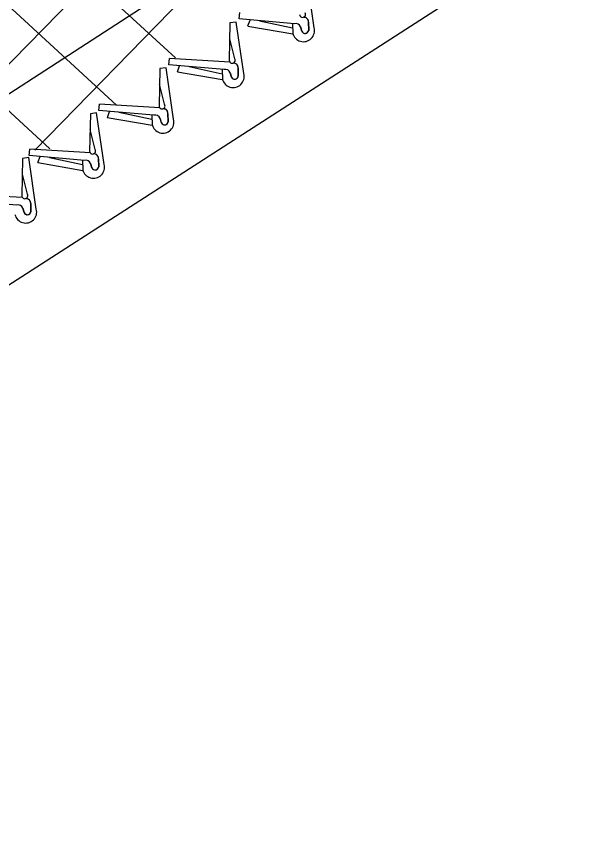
# Model space of a CAD drawing. Extents: x 0 to 2.85, y -0.1 to 1.83.
# Drawn here: x 2.5423 to 2.5864, y 0.8104 to 0.8742 of the extents above; entities that cross this region are included whole.
import ezdxf

# ---------------------------------------------------------------- set-up
doc = ezdxf.new("R2010")
doc.units = 0
doc.layers.add('sb_Chainlink Fence', color=7, linetype='Continuous')
doc.layers.add('sb_Existing Structural Steel', color=7, linetype='Continuous')

msp = doc.modelspace()

# ---------------------------------------------------------------- linework, layer by layer
at = {"layer": 'sb_Chainlink Fence'}
for p, q in [((2.5183610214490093, 0.8467302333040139), (2.669074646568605, 1.0007422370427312)), ((2.543663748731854, 0.8639719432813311), (2.6692742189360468, 0.9928807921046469)), ((2.467098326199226, 0.8055926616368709), (2.668987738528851, 0.9357626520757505)), ((2.4864193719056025, 0.9333963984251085), (2.554425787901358, 0.8710376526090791)), ((2.48111064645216, 0.930506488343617), (2.5499264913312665, 0.8674223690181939)), ((2.476083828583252, 0.9276495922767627), (2.5448211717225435, 0.8640632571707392)), ((2.565028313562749, 0.8733329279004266), (2.564458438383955, 0.8772707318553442)), ((2.5593061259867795, 0.8740114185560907), (2.559357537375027, 0.8744893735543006)), ((2.558594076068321, 0.8737017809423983), (2.5585343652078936, 0.8708320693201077)), ((2.558594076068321, 0.8737017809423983), (2.5585354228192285, 0.8708495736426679)), ((2.559076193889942, 0.8737638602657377), (2.558594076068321, 0.8737017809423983)), ((2.5596460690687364, 0.8698260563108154), (2.559076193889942, 0.8737638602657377)), ((2.5635249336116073, 0.8736383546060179), (2.5593061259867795, 0.8740114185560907)), ((2.559970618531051, 0.8734698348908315), (2.560125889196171, 0.873924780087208)), ((2.560847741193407, 0.8738679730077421), (2.5633709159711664, 0.8733308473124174)), ((2.5633769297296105, 0.8736216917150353), (2.563394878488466, 0.8729312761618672)), ((2.56337786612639, 0.8736117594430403), (2.5633944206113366, 0.8729284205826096)), ((2.5646140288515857, 0.8731870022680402), (2.5645960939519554, 0.8737539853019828)), ((2.5645960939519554, 0.8737539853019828), (2.5646123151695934, 0.8731333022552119)), ((2.559950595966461, 0.8734693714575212), (2.56338863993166, 0.872873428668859)), ((2.563394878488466, 0.8729312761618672), (2.563411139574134, 0.8728637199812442)), ((2.563411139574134, 0.8728637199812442), (2.563433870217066, 0.8727961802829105)), ((2.564092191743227, 0.8730664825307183), (2.5639900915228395, 0.873402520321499)), ((2.563997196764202, 0.8733937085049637), (2.5640876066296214, 0.8730720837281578)), ((2.558961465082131, 0.8709704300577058), (2.5585785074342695, 0.8724991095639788)), ((2.553923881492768, 0.8705045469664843), (2.553975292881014, 0.8709825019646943)), ((2.558593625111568, 0.8707046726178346), (2.553975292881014, 0.8709825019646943)), ((2.5581426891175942, 0.870131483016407), (2.553923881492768, 0.8705045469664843)), ((2.5545883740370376, 0.8699629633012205), (2.5547436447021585, 0.8704179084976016)), ((2.5554654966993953, 0.8703611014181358), (2.5579886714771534, 0.8698239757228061)), ((2.553228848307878, 0.8702134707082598), (2.5531691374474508, 0.8673437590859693)), ((2.553228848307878, 0.8702134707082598), (2.5531701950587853, 0.8673612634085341)), ((2.5537109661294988, 0.8702755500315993), (2.553228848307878, 0.8702134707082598)), ((2.5542808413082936, 0.8663377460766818), (2.5537109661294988, 0.8702755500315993)), ((2.554568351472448, 0.869962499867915), (2.5580063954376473, 0.8693665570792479)), ((2.5579946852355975, 0.8701148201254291), (2.5580126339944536, 0.8694244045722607)), ((2.5579956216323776, 0.8701048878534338), (2.558012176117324, 0.8694215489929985)), ((2.5587099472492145, 0.869559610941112), (2.558607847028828, 0.8698956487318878)), ((2.558614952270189, 0.8698868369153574), (2.5587053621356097, 0.8695652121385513)), ((2.559231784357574, 0.8696801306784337), (2.5592138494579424, 0.8702471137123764)), ((2.5592138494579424, 0.8702471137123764), (2.5592300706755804, 0.8696264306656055)), ((2.5580126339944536, 0.8694244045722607), (2.5580288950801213, 0.8693568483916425)), ((2.5580288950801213, 0.8693568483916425), (2.5580516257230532, 0.8692893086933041)), ((2.5535962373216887, 0.8674821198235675), (2.5532132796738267, 0.8690107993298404)), ((2.548558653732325, 0.867016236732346), (2.548610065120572, 0.8674941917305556)), ((2.5532283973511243, 0.8672163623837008), (2.548610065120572, 0.8674941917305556)), ((2.5479158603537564, 0.8667615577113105), (2.547856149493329, 0.8638918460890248)), ((2.5479158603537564, 0.8667615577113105), (2.5478572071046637, 0.8639093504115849)), ((2.548397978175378, 0.8668236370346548), (2.5479158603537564, 0.8667615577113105)), ((2.548967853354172, 0.8628858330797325), (2.548397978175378, 0.8668236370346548)), ((2.5527774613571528, 0.8666431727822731), (2.548558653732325, 0.867016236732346)), ((2.5492031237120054, 0.8664741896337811), (2.5526411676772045, 0.8658782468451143)), ((2.549223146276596, 0.8664746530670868), (2.5493784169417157, 0.8669295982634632)), ((2.5501002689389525, 0.8668727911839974), (2.5526234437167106, 0.8663356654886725)), ((2.5526294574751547, 0.8666265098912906), (2.55264740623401, 0.8659360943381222)), ((2.552630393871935, 0.8666165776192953), (2.552646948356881, 0.8659332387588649)), ((2.5538665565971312, 0.8661918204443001), (2.553848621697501, 0.866758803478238)), ((2.553848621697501, 0.866758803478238), (2.553864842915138, 0.8661381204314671)), ((2.55264740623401, 0.8659360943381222), (2.5526636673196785, 0.8658685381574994)), ((2.5526636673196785, 0.8658685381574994), (2.5526863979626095, 0.8658009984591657)), ((2.5533447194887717, 0.8660713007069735), (2.553242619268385, 0.8664073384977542)), ((2.5532497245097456, 0.8663985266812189), (2.553340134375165, 0.8660769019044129)), ((2.548283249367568, 0.8640302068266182), (2.547900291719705, 0.8655588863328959)), ((2.5432456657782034, 0.8635643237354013), (2.5432970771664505, 0.8640422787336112)), ((2.547915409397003, 0.8637644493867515), (2.5432970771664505, 0.8640422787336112)), ((2.5427323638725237, 0.8633410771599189), (2.542672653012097, 0.8604713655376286)), ((2.5427323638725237, 0.8633410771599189), (2.54267371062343, 0.8604888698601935)), ((2.543214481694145, 0.8634031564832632), (2.5427323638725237, 0.8633410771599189)), ((2.543784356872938, 0.859465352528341), (2.543214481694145, 0.8634031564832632)), ((2.547464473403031, 0.8631912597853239), (2.5432456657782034, 0.8635643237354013)), ((2.543910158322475, 0.8630227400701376), (2.544065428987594, 0.8634776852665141)), ((2.544787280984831, 0.8634208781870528), (2.547310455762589, 0.8628837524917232)), ((2.5485535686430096, 0.8627399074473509), (2.5485356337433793, 0.8633068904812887)), ((2.5485356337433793, 0.8633068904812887), (2.548551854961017, 0.8626862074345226)), ((2.543890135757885, 0.8630222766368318), (2.547328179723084, 0.862426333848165)), ((2.5473164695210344, 0.8631745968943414), (2.547334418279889, 0.862484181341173)), ((2.547317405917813, 0.8631646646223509), (2.5473339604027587, 0.8624813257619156)), ((2.548031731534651, 0.8626193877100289), (2.5479296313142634, 0.862955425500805)), ((2.5479367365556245, 0.8629466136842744), (2.548027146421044, 0.8626249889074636)), ((2.543099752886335, 0.8606097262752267), (2.5427167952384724, 0.8621384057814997)), ((2.547334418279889, 0.862484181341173), (2.547350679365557, 0.8624166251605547)), ((2.547350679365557, 0.8624166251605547), (2.547373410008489, 0.8623490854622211)), ((2.5422809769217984, 0.8597707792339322), (2.5380621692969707, 0.860143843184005)), ((2.54273191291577, 0.86034396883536), (2.5381135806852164, 0.860621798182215)), ((2.5428482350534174, 0.8591989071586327), (2.5427461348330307, 0.8595349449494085)), ((2.5427532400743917, 0.8595261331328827), (2.5428436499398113, 0.859204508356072)), ((2.5433700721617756, 0.8593194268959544), (2.543352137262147, 0.8598864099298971)), ((2.543352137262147, 0.8598864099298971), (2.543368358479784, 0.859265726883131))]:
    msp.add_line(p, q, dxfattribs=at)
for centre, radius, start, end in [((2.564147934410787, 0.8743561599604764), 0.00023022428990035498, 180.70028160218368, 31.7483786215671), ((2.5642453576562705, 0.8737825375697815), 0.00035189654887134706, 355.34600501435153, 93.91317747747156), ((2.5642521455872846, 0.8737891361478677), 0.0003459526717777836, 1.8804797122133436, 94.68407232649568), ((2.5636341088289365, 0.8732775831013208), 0.000376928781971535, 18.162104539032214, 106.83665311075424), ((2.5642164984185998, 0.8731099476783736), 0.0008418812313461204, 192.4519501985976, 15.358603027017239), ((2.5643413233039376, 0.87317672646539), 0.00027444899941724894, 202.41317715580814, 350.89621820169), ((2.5643411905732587, 0.8731783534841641), 0.00027297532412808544, 204.19357541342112, 1.8156284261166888), ((2.558765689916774, 0.8708492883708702), 0.00023022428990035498, 180.70028160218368, 31.7483786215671), ((2.5588631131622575, 0.870275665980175), 0.00035189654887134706, 355.34600501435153, 93.91317747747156), ((2.5588699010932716, 0.8702822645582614), 0.0003459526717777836, 1.8804797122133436, 94.68407232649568), ((2.558834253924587, 0.8696030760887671), 0.0008418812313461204, 192.4519501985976, 15.358603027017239), ((2.558251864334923, 0.8697707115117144), 0.000376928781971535, 18.162104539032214, 106.83665311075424), ((2.558958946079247, 0.8696714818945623), 0.00027297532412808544, 204.19357541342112, 1.8156284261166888), ((2.558959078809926, 0.8696698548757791), 0.00027444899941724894, 202.41317715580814, 350.89621820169), ((2.5534004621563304, 0.8673609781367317), 0.00023022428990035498, 180.70028160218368, 31.7483786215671), ((2.5534978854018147, 0.8667873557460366), 0.00035189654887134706, 355.34600501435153, 93.91317747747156), ((2.5535046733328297, 0.866793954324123), 0.0003459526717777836, 1.8804797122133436, 94.68407232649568), ((2.5528866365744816, 0.8662824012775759), 0.000376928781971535, 18.162104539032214, 106.83665311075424), ((2.5534690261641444, 0.8661147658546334), 0.0008418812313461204, 192.4519501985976, 15.358603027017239), ((2.5535938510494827, 0.8661815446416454), 0.00027444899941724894, 202.41317715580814, 350.89621820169), ((2.5535937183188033, 0.8661831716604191), 0.00027297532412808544, 204.19357541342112, 1.8156284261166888), ((2.54808747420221, 0.8639090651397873), 0.00023022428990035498, 180.70028160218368, 31.7483786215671), ((2.548184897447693, 0.8633354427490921), 0.00035189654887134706, 355.34600501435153, 93.91317747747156), ((2.5481916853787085, 0.8633420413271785), 0.0003459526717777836, 1.8804797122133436, 94.68407232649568), ((2.548156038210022, 0.8626628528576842), 0.0008418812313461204, 192.4519501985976, 15.358603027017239), ((2.5475736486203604, 0.8628304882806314), 0.000376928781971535, 18.162104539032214, 106.83665311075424), ((2.5482808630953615, 0.8627296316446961), 0.00027444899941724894, 202.41317715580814, 350.89621820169), ((2.5482807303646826, 0.8627312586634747), 0.00027297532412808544, 204.19357541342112, 1.8156284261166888), ((2.542903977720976, 0.8604885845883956), 0.00023022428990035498, 180.70028160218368, 31.7483786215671), ((2.5430014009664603, 0.8599149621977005), 0.00035189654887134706, 355.34600501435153, 93.91317747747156), ((2.543008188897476, 0.8599215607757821), 0.0003459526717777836, 1.8804797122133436, 94.68407232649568), ((2.5429725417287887, 0.8592423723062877), 0.0008418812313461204, 192.4519501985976, 15.358603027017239), ((2.5423901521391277, 0.8594100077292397), 0.000376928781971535, 18.162104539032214, 106.83665311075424), ((2.5430973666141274, 0.8593091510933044), 0.00027444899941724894, 202.41317715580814, 350.89621820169), ((2.543097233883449, 0.859310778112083), 0.00027297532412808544, 204.19357541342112, 1.8156284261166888)]:
    msp.add_arc(centre, radius, start, end, dxfattribs=at)
at = {"layer": 'sb_Existing Structural Steel'}
msp.add_line((2.4649155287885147, 0.8185575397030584), (2.6664060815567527, 0.9491219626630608), dxfattribs=at)

doc.saveas('drawing.dxf')
